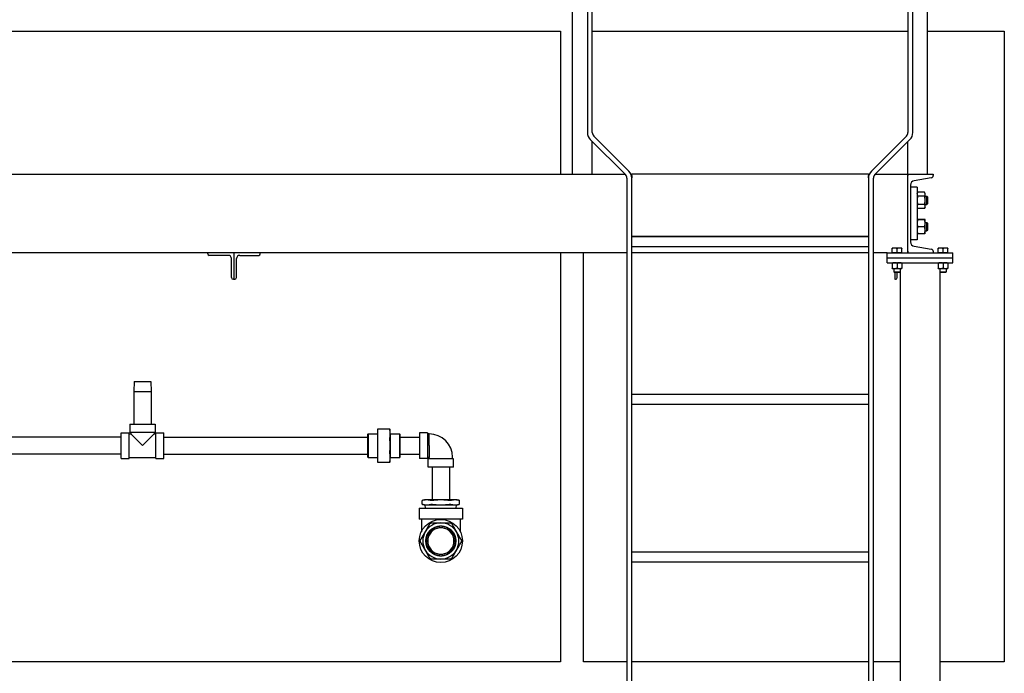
# Model space of a CAD drawing. Header units: inches. Extents: x 18 to 846, y -44 to 561.
# Tile 518 of 637: x 712 to 787, y 154 to 204. Entities that reach past the tile are written whole.
import ezdxf

# ---------------------------------------------------------------- set-up
doc = ezdxf.new("R2010")
doc.units = ezdxf.units.IN
doc.header["$LTSCALE"] = 24
doc.header["$MEASUREMENT"] = 0
doc.layers.add('Visible (ANSI)', color=7, linetype='Continuous', lineweight=30)

msp = doc.modelspace()

# ---------------------------------------------------------------- linework, layer by layer
at = {"layer": 'Visible (ANSI)'}
for p, q in [((755.15618, 229.7065), (755.15618, 195.61183)), ((755.53118, 195.61183), (755.53118, 229.7065)), ((779.53118, 229.7065), (779.53118, 195.61183)), ((779.90618, 195.61183), (779.90618, 229.7065)), ((754.03118, 192.4565), (754.03118, 207.50369)), ((781.03118, 192.4565), (781.03118, 207.50369)), ((711.23618, 203.3315), (753.11118, 203.3315)), ((753.11118, 203.3315), (753.11118, 192.4565)), ((755.53118, 203.3315), (779.53118, 203.3315)), ((781.03118, 203.3315), (786.86118, 203.3315)), ((786.86118, 203.3315), (786.86118, 155.3315)), ((755.37585, 195.0815), (758.04635, 192.41101)), ((755.53118, 192.4565), (755.53118, 194.92617)), ((758.31152, 192.67617), (755.64102, 195.34667)), ((779.42135, 195.34667), (776.75085, 192.67617)), ((777.01602, 192.41101), (779.68652, 195.0815)), ((779.53118, 192.4565), (779.53118, 194.92617)), ((677.03118, 192.4565), (758.00085, 192.4565)), ((758.46382, 192.4565), (758.53118, 192.4565)), ((758.53118, 192.33549), (758.53118, 192.4565)), ((776.53118, 192.4565), (758.53118, 192.4565)), ((776.53118, 192.4565), (776.53118, 192.33549)), ((776.53118, 192.4565), (776.59855, 192.4565)), ((777.06152, 192.4565), (779.53118, 192.4565)), ((779.53118, 186.4565), (779.53118, 192.4565)), ((779.53118, 192.4565), (781.45118, 192.4565)), ((779.53118, 192.4565), (779.53118, 192.33549)), ((781.45118, 192.4565), (781.45118, 192.33549)), ((758.15618, 192.14584), (758.15618, 95.7065)), ((758.53118, 192.33549), (758.53118, 192.16634)), ((758.53118, 192.14584), (758.53118, 192.16634)), ((758.53118, 95.7065), (758.53118, 192.14584)), ((776.53118, 192.16634), (776.53118, 192.33549)), ((776.53118, 192.16634), (776.53118, 192.14584)), ((776.53118, 192.14584), (776.53118, 95.7065)), ((776.90618, 95.7065), (776.90618, 192.14584)), ((781.30799, 192.16634), (780.01757, 191.9504)), ((779.73118, 191.6121), (779.73118, 187.3009)), ((780.23118, 191.4565), (779.73118, 191.4565)), ((780.23118, 191.4565), (780.23118, 187.4565)), ((780.23118, 190.9875), (780.26949, 191.06965)), ((780.80188, 191.06965), (780.26949, 191.06965)), ((780.84018, 190.9875), (780.80188, 191.06965)), ((780.84018, 190.91636), (780.84018, 190.9875)), ((780.80188, 190.76308), (780.26949, 190.76308)), ((780.84018, 190.4565), (780.84018, 190.91636)), ((780.84018, 190.769), (780.97711, 190.769)), ((780.84018, 189.99664), (780.84018, 190.4565)), ((780.97711, 190.144), (780.97711, 190.769)), ((781.03119, 190.71323), (780.97711, 190.769)), ((781.03119, 190.19977), (780.97711, 190.144)), ((781.03119, 190.71323), (781.03119, 190.19977)), ((780.23118, 189.9255), (780.26949, 189.84336)), ((780.80188, 190.14993), (780.26949, 190.14993)), ((780.80188, 189.84336), (780.26949, 189.84336)), ((780.84018, 189.9255), (780.80188, 189.84336)), ((780.84018, 190.144), (780.97711, 190.144)), ((780.84018, 189.9255), (780.84018, 189.99664)), ((780.23118, 188.9875), (780.23128, 188.98771)), ((780.80188, 188.99582), (780.26949, 188.99582)), ((780.80188, 188.97878), (780.26949, 188.97878)), ((780.84018, 188.9875), (780.84009, 188.98771)), ((780.84018, 188.9873), (780.84018, 188.9875)), ((780.84018, 188.70912), (780.84018, 188.9873)), ((780.84018, 188.769), (780.97711, 188.769)), ((780.84018, 188.17833), (780.84018, 188.70912)), ((780.97711, 188.144), (780.97711, 188.769)), ((781.03119, 188.71323), (780.97711, 188.769)), ((781.03119, 188.71323), (781.03119, 188.19977)), ((780.80188, 188.43947), (780.26949, 188.43947)), ((780.84018, 187.9255), (780.84018, 188.17833)), ((780.84018, 188.144), (780.97711, 188.144)), ((781.03119, 188.19977), (780.97711, 188.144)), ((776.53118, 187.7065), (758.53118, 187.7065)), ((758.53118, 187.6915), (776.53118, 187.6915)), ((780.23118, 187.4565), (779.73118, 187.4565)), ((780.23118, 187.9255), (780.23128, 187.9253)), ((780.80188, 187.91719), (780.26949, 187.91719)), ((780.84018, 187.9255), (780.84009, 187.9253)), ((758.15618, 186.4565), (678.61118, 186.4565)), ((726.28118, 186.3885), (726.28118, 186.4565)), ((728.28118, 186.4565), (728.28118, 184.4565)), ((728.28118, 186.4565), (728.28118, 184.4565)), ((730.28118, 186.3885), (730.28118, 186.4565)), ((753.11118, 186.4565), (753.11118, 155.3315)), ((754.86118, 155.3315), (754.86118, 186.4565)), ((758.53118, 186.9415), (776.53118, 186.9415)), ((776.53118, 186.4565), (758.53118, 186.4565)), ((777.95118, 186.4565), (776.90618, 186.4565)), ((777.95118, 186.4565), (782.95118, 186.4565)), ((777.95118, 186.0815), (777.95118, 186.4565)), ((778.51368, 186.82051), (778.32618, 186.82051)), ((778.32618, 186.45651), (778.32618, 186.78701)), ((778.51368, 186.45651), (778.32618, 186.45651)), ((778.32618, 186.45651), (778.32618, 186.4565)), ((778.88868, 186.82051), (778.51368, 186.82051)), ((778.70118, 186.45651), (778.51368, 186.45651)), ((778.70118, 186.45651), (778.70118, 186.78701)), ((778.88868, 186.45651), (778.70118, 186.45651)), ((779.07618, 186.82051), (778.88868, 186.82051)), ((779.07618, 186.45651), (778.88868, 186.45651)), ((779.07618, 186.45651), (779.07618, 186.78701)), ((779.07618, 186.45651), (779.07618, 186.4565)), ((779.53118, 186.57752), (779.53118, 186.4565)), ((780.01757, 186.96261), (781.30799, 186.74666)), ((781.45118, 186.57752), (781.45118, 186.4565)), ((782.01368, 186.82051), (781.82618, 186.82051)), ((781.82618, 186.45651), (781.82618, 186.78701)), ((782.01368, 186.45651), (781.82618, 186.45651)), ((781.82618, 186.45651), (781.82618, 186.4565)), ((782.38868, 186.82051), (782.01368, 186.82051)), ((782.20118, 186.45651), (782.01368, 186.45651)), ((782.20118, 186.45651), (782.20118, 186.78701)), ((782.38868, 186.45651), (782.20118, 186.45651)), ((782.57618, 186.82051), (782.38868, 186.82051)), ((782.57618, 186.45651), (782.38868, 186.45651)), ((782.57618, 186.45651), (782.57618, 186.78701)), ((782.57618, 186.45651), (782.57618, 186.4565)), ((782.95118, 186.0815), (782.95118, 186.4565)), ((727.84318, 186.2685), (726.40118, 186.2685)), ((728.09318, 184.5765), (728.09318, 186.0185)), ((728.46918, 184.5765), (728.46918, 186.0185)), ((728.71918, 186.2685), (730.16118, 186.2685)), ((777.95118, 186.0815), (782.95118, 186.0815)), ((777.95118, 186.0815), (782.95118, 186.0815)), ((777.95118, 185.7065), (777.95118, 186.0815)), ((777.95118, 185.7065), (782.95118, 185.7065)), ((782.95118, 185.7065), (782.95118, 186.0815)), ((778.32618, 185.67301), (778.32618, 185.302)), ((778.32618, 185.2685), (778.51368, 185.2685)), ((778.45118, 185.2685), (778.45118, 185.00227)), ((778.45118, 185.00227), (778.95118, 185.00227)), ((778.49837, 184.9565), (778.45118, 185.00227)), ((778.904, 184.9565), (778.49837, 184.9565)), ((778.51368, 185.2685), (778.88868, 185.2685)), ((778.53118, 184.9565), (778.53118, 184.4565)), ((778.70118, 185.67301), (778.70118, 185.302)), ((778.71918, 184.5765), (778.71918, 184.9565)), ((778.88868, 185.2685), (779.07618, 185.2685)), ((778.904, 184.9565), (778.95118, 185.00227)), ((778.95118, 185.2685), (778.95118, 185.00227)), ((778.95118, 185.00227), (778.95118, 96.7065)), ((779.07618, 185.67301), (779.07618, 185.302)), ((781.82618, 185.67301), (781.82618, 185.302)), ((781.82618, 185.2685), (782.01368, 185.2685)), ((781.95118, 185.2685), (781.95118, 185.00227)), ((781.95118, 185.00227), (781.95118, 96.7065)), ((781.95118, 185.00227), (782.45118, 185.00227)), ((781.99837, 184.9565), (781.95118, 185.00227)), ((782.404, 184.9565), (781.99837, 184.9565)), ((782.01368, 185.2685), (782.38868, 185.2685)), ((782.20118, 185.67301), (782.20118, 185.302)), ((782.38868, 185.2685), (782.57618, 185.2685)), ((782.404, 184.9565), (782.45118, 185.00227)), ((782.45118, 185.2685), (782.45118, 185.00227)), ((782.57618, 185.67301), (782.57618, 185.302)), ((728.28118, 184.4565), (728.21318, 184.4565)), ((728.28118, 184.4565), (728.34918, 184.4565)), ((778.53118, 184.4565), (778.59918, 184.4565)), ((720.6871, 176.66416), (720.66746, 175.91416)), ((720.6871, 176.66416), (721.96283, 176.66416)), ((721.96283, 176.66416), (721.98246, 175.91416)), ((720.66746, 175.91416), (721.98246, 175.91416)), ((720.66746, 175.91416), (720.66746, 173.41416)), ((721.98246, 175.91416), (721.98246, 173.41416)), ((758.53118, 175.6915), (776.53118, 175.6915)), ((758.53118, 174.9415), (776.53118, 174.9415)), ((720.34996, 173.41416), (722.29996, 173.41416)), ((720.34996, 173.41416), (720.34996, 172.79416)), ((722.29996, 173.41416), (722.29996, 172.79416)), ((739.18308, 173.03416), (739.18308, 172.66804)), ((740.13945, 173.03416), (739.20171, 173.03416)), ((740.15808, 172.66804), (740.15808, 173.03416)), ((719.69496, 172.44166), (704.19035, 172.44166)), ((719.69496, 170.80916), (719.69496, 172.75916)), ((719.69496, 172.75916), (720.31496, 172.75916)), ((720.31496, 170.80916), (720.31496, 172.75916)), ((720.31496, 172.67416), (720.43496, 172.67416)), ((722.29996, 172.79416), (720.34996, 172.79416)), ((720.43496, 172.79416), (720.43496, 172.67416)), ((720.43496, 172.67416), (721.32496, 171.78416)), ((721.32496, 171.78416), (722.21496, 172.67416)), ((722.21496, 172.79416), (722.21496, 172.67416)), ((722.21496, 172.67416), (722.33496, 172.67416)), ((722.33496, 170.80916), (722.33496, 172.75916)), ((722.33496, 172.75916), (722.95496, 172.75916)), ((722.95496, 170.80916), (722.95496, 172.75916)), ((722.95496, 172.44166), (738.45958, 172.44166)), ((738.45958, 172.66853), (738.47521, 172.68416)), ((738.45958, 170.89978), (738.45958, 172.66853)), ((738.47521, 172.68416), (738.47521, 170.88416)), ((738.47521, 172.68416), (739.18308, 172.68416)), ((739.18308, 172.66804), (739.18308, 171.78416)), ((740.17308, 172.68416), (740.15808, 172.69916)), ((740.15808, 171.78416), (740.15808, 172.66804)), ((740.17308, 170.88416), (740.17308, 172.68416)), ((740.17308, 172.68416), (740.88246, 172.68416)), ((740.88246, 170.88416), (740.88246, 172.68416)), ((740.89808, 172.66853), (740.88246, 172.68416)), ((740.89808, 172.66853), (740.89808, 170.89978)), ((740.89808, 172.44166), (742.38246, 172.44166)), ((742.38246, 172.75916), (742.38246, 170.80916)), ((743.00246, 172.75916), (742.38246, 172.75916)), ((743.00246, 172.75916), (743.00246, 170.80916)), ((743.12901, 172.67416), (743.00246, 172.67416)), ((743.12823, 171.78665), (743.12901, 172.67915)), ((739.18308, 171.78416), (739.18308, 170.90027)), ((740.15808, 170.90027), (740.15808, 171.78416)), ((743.13246, 171.78665), (743.13246, 170.90416)), ((719.69496, 171.12666), (704.19035, 171.12666)), ((719.69496, 170.80916), (720.31496, 170.80916)), ((720.31496, 170.89416), (722.33496, 170.89416)), ((722.33496, 170.80916), (722.95496, 170.80916)), ((722.95496, 171.12666), (738.45958, 171.12666)), ((738.45958, 170.89978), (738.47521, 170.88416)), ((738.47521, 170.88416), (739.18308, 170.88416)), ((739.18308, 170.90027), (739.18308, 170.53416)), ((740.15808, 170.53416), (740.15808, 170.90027)), ((740.17308, 170.88416), (740.15808, 170.86916)), ((740.17308, 170.88416), (740.88246, 170.88416)), ((740.89808, 170.89978), (740.88246, 170.88416)), ((740.89808, 171.12666), (742.38246, 171.12666)), ((743.00246, 170.80916), (742.38246, 170.80916)), ((743.12246, 170.89416), (743.00246, 170.89416)), ((744.98746, 170.77416), (743.03746, 170.77416)), ((743.03746, 170.15416), (743.03746, 170.77416)), ((743.13246, 170.90416), (743.12246, 170.89416)), ((743.12246, 170.77416), (743.12246, 170.89416)), ((744.90246, 170.77416), (744.90246, 170.90416)), ((744.98746, 170.15416), (744.98746, 170.77416)), ((739.20171, 170.53416), (740.13945, 170.53416)), ((744.98746, 170.15416), (743.03746, 170.15416)), ((743.35496, 170.15416), (743.35496, 167.65416)), ((744.66996, 170.15416), (744.66996, 167.65416)), ((742.37246, 167.02916), (745.65246, 167.02916)), ((742.37246, 167.02916), (742.37246, 166.18916)), ((742.76246, 167.65416), (742.5981, 167.61011)), ((742.5981, 167.3232), (742.5981, 167.61011)), ((742.76246, 167.27916), (742.5981, 167.3232)), ((742.92993, 167.65416), (742.76246, 167.65416)), ((742.76246, 167.27916), (742.92993, 167.27916)), ((742.83588, 167.02916), (742.82496, 167.27916)), ((744.01246, 167.65416), (742.92993, 167.65416)), ((742.92993, 167.27916), (744.01246, 167.27916)), ((745.095, 167.65416), (744.01246, 167.65416)), ((744.01246, 167.27916), (745.095, 167.27916)), ((745.26246, 167.65416), (745.095, 167.65416)), ((745.095, 167.27916), (745.26246, 167.27916)), ((745.18905, 167.02916), (745.19996, 167.27916)), ((745.26246, 167.65416), (745.42683, 167.61011)), ((745.26246, 167.27916), (745.42683, 167.3232)), ((745.42683, 167.3232), (745.42683, 167.61011)), ((745.65246, 167.02916), (745.65246, 166.18916)), ((745.65246, 166.18916), (742.37246, 166.18916)), ((742.53246, 166.18916), (742.53246, 165.2357)), ((743.91871, 165.54044), (743.91871, 165.63456)), ((744.10621, 165.63456), (744.10621, 165.54044)), ((745.49246, 166.18916), (745.49246, 165.2357)), ((743.91871, 163.42375), (743.91871, 163.51787)), ((744.10621, 163.51787), (744.10621, 163.42375)), ((758.53118, 163.6915), (776.53118, 163.6915)), ((758.53118, 162.9415), (776.53118, 162.9415)), ((753.11118, 155.3315), (710.11118, 155.3315)), ((758.15618, 155.3315), (754.86118, 155.3315)), ((776.53118, 155.3315), (758.53118, 155.3315)), ((778.95118, 155.3315), (776.90618, 155.3315)), ((786.86118, 155.3315), (781.95118, 155.3315))]:
    msp.add_line(p, q, dxfattribs=at)
for radius in [1.64, 1.14583]:
    msp.add_circle((744.01246, 164.52916), radius, dxfattribs=at)
for centre, radius, start, end in [((755.90618, 195.61183), 0.75, 180, 225), ((755.90618, 195.61183), 0.375, 180, 225), ((779.15618, 195.61183), 0.375, 315, 0), ((779.15618, 195.61183), 0.75, 315, 0), ((757.78118, 192.14584), 0.75, 0, 45), ((777.28118, 192.14584), 0.75, 135, 180), ((757.78118, 192.14584), 0.375, 0, 45), ((777.28118, 192.14584), 0.375, 135, 180), ((780.07418, 191.6121), 0.343, 99.5, 180), ((781.27968, 192.33549), 0.1715, 279.5, 0), ((780.07418, 187.3009), 0.343, 180, 260.5), ((781.27968, 186.57752), 0.1715, 0, 80.5), ((726.40118, 186.3885), 0.12, 180, 270), ((727.84318, 186.0185), 0.25, 0, 90), ((728.71918, 186.0185), 0.25, 90, 180), ((730.16118, 186.3885), 0.12, 270, 0), ((728.21318, 184.5765), 0.12, 180, 270), ((728.34918, 184.5765), 0.12, 270, 0), ((778.59918, 184.5765), 0.12, 270, 0), ((743.12746, 170.90416), 1.775, 0, 89.95), ((744.01246, 164.52916), 1.375, 90, 150), ((744.01246, 164.52916), 1.125, 94.7801918, 265.2198082), ((744.01246, 164.52916), 1.10937, 94.8476785, 265.1523215), ((744.01246, 164.52916), 1.01562, 95.2963809, 264.7036191), ((744.01246, 164.52916), 1, 95.379379, 264.620621), ((744.01246, 164.52916), 1.125, 85.2198082, 94.7801918), ((744.01246, 164.52916), 1, 84.620621, 95.379379), ((744.01246, 164.52916), 1.375, 30, 90), ((744.01246, 164.52916), 1.125, 274.7801918, 85.2198082), ((744.01246, 164.52916), 1.10937, 274.8476785, 85.1523215), ((744.01246, 164.52916), 1.01562, 275.2963809, 84.7036191), ((744.01246, 164.52916), 1, 275.379379, 84.620621), ((744.01246, 164.52916), 1.375, 150, 210), ((744.01246, 164.52916), 1.375, 330, 30), ((744.01246, 164.52916), 1.375, 210, 270), ((744.01246, 164.52916), 1, 264.620621, 275.379379), ((744.01246, 164.52916), 1.125, 265.2198082, 274.7801918), ((744.01246, 164.52916), 1.375, 270, 330)]:
    msp.add_arc(centre, radius, start, end, dxfattribs=at)
for points, weights in [([(780.26949, 191.06965), (780.23118, 190.9875), (780.23118, 190.91636)], [1, 1.0379548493, 1]), ([(780.84018, 190.91636), (780.84018, 190.9875), (780.80188, 191.06965)], [1, 1.0379548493, 1]), ([(780.23118, 190.91636), (780.23118, 190.84522), (780.26949, 190.76308)], [1, 1.0379548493, 1]), ([(780.26949, 190.76308), (780.23118, 190.59878), (780.23118, 190.4565)], [1, 1.0379548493, 1]), ([(780.23118, 190.4565), (780.23118, 190.31422), (780.26949, 190.14993)], [1, 1.0379548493, 1]), ([(780.80188, 190.76308), (780.84018, 190.84522), (780.84018, 190.91636)], [1, 1.0379548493, 1]), ([(780.84018, 190.4565), (780.84018, 190.59878), (780.80188, 190.76308)], [1, 1.0379548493, 1]), ([(780.80188, 190.14993), (780.84018, 190.31422), (780.84018, 190.4565)], [1, 1.0379548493, 1]), ([(780.26949, 190.14993), (780.23118, 190.06778), (780.23118, 189.99664)], [1, 1.0379548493, 1]), ([(780.23118, 189.99664), (780.23118, 189.9255), (780.26949, 189.84336)], [1, 1.0379548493, 1]), ([(780.84018, 189.99664), (780.84018, 190.06778), (780.80188, 190.14993)], [1, 1.0379548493, 1]), ([(780.80188, 189.84336), (780.84018, 189.9255), (780.84018, 189.99664)], [1, 1.0379548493, 1]), ([(780.26949, 188.99582), (780.23118, 188.99125), (780.23118, 188.9873)], [1, 1.0379548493, 1]), ([(780.23118, 188.9873), (780.23118, 188.98334), (780.26949, 188.97878)], [1, 1.0379548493, 1]), ([(780.26949, 188.97878), (780.23118, 188.83427), (780.23118, 188.70912)], [1, 1.0379548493, 1]), ([(780.23118, 188.70912), (780.23118, 188.58397), (780.26949, 188.43947)], [1, 1.0379548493, 1]), ([(780.84018, 188.9873), (780.84018, 188.99125), (780.80188, 188.99582)], [1, 1.0379548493, 1]), ([(780.80188, 188.97878), (780.84018, 188.98334), (780.84018, 188.9873)], [1, 1.0379548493, 1]), ([(780.84018, 188.70912), (780.84018, 188.83427), (780.80188, 188.97878)], [1, 1.0379548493, 1]), ([(780.80188, 188.43947), (780.84018, 188.58397), (780.84018, 188.70912)], [1, 1.0379548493, 1]), ([(780.26949, 188.43947), (780.23118, 188.29952), (780.23118, 188.17833)], [1, 1.0379548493, 1]), ([(780.23118, 188.17833), (780.23118, 188.05713), (780.26949, 187.91719)], [1, 1.0379548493, 1]), ([(780.84018, 188.17833), (780.84018, 188.29952), (780.80188, 188.43947)], [1, 1.0379548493, 1]), ([(780.80188, 187.91719), (780.84018, 188.05713), (780.84018, 188.17833)], [1, 1.0379548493, 1]), ([(780.26949, 187.91719), (780.23304, 187.92153), (780.23128, 187.9253)], [1, 1.03605488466, 1.00360971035]), ([(780.84009, 187.9253), (780.83833, 187.92153), (780.80188, 187.91719)], [1.00360971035, 1.03605488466, 1]), ([(778.32618, 186.78701), (778.32618, 186.82051), (778.32618, 186.82051)], [1, 1.0379548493, 1]), ([(778.51368, 186.82051), (778.42667, 186.82051), (778.32618, 186.78701)], [1, 1.0379548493, 1]), ([(778.70118, 186.78701), (778.6007, 186.82051), (778.51368, 186.82051)], [1, 1.0379548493, 1]), ([(778.88868, 186.82051), (778.80167, 186.82051), (778.70118, 186.78701)], [1, 1.0379548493, 1]), ([(779.07618, 186.78701), (778.9757, 186.82051), (778.88868, 186.82051)], [1, 1.0379548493, 1]), ([(779.07618, 186.82051), (779.07618, 186.82051), (779.07618, 186.78701)], [1, 1.0379548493, 1]), ([(781.82618, 186.78701), (781.82618, 186.82051), (781.82618, 186.82051)], [1, 1.0379548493, 1]), ([(782.01368, 186.82051), (781.92667, 186.82051), (781.82618, 186.78701)], [1, 1.0379548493, 1]), ([(782.20118, 186.78701), (782.1007, 186.82051), (782.01368, 186.82051)], [1, 1.0379548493, 1]), ([(782.38868, 186.82051), (782.30167, 186.82051), (782.20118, 186.78701)], [1, 1.0379548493, 1]), ([(782.57618, 186.78701), (782.4757, 186.82051), (782.38868, 186.82051)], [1, 1.0379548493, 1]), ([(782.57618, 186.82051), (782.57618, 186.82051), (782.57618, 186.78701)], [1, 1.0379548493, 1]), ([(778.32618, 185.67301), (778.32618, 185.7065), (778.32618, 185.7065)], [1, 1.0379548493, 1]), ([(778.51368, 185.7065), (778.42667, 185.7065), (778.32618, 185.67301)], [1, 1.0379548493, 1]), ([(778.70118, 185.67301), (778.6007, 185.7065), (778.51368, 185.7065)], [1, 1.0379548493, 1]), ([(778.88868, 185.7065), (778.80167, 185.7065), (778.70118, 185.67301)], [1, 1.0379548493, 1]), ([(779.07618, 185.67301), (778.9757, 185.7065), (778.88868, 185.7065)], [1, 1.0379548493, 1]), ([(779.07618, 185.7065), (779.07618, 185.7065), (779.07618, 185.67301)], [1, 1.0379548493, 1]), ([(781.82618, 185.67301), (781.82618, 185.7065), (781.82618, 185.7065)], [1, 1.0379548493, 1]), ([(782.01368, 185.7065), (781.92667, 185.7065), (781.82618, 185.67301)], [1, 1.0379548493, 1]), ([(782.20118, 185.67301), (782.1007, 185.7065), (782.01368, 185.7065)], [1, 1.0379548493, 1]), ([(782.38868, 185.7065), (782.30167, 185.7065), (782.20118, 185.67301)], [1, 1.0379548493, 1]), ([(782.57618, 185.67301), (782.4757, 185.7065), (782.38868, 185.7065)], [1, 1.0379548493, 1]), ([(782.57618, 185.7065), (782.57618, 185.7065), (782.57618, 185.67301)], [1, 1.0379548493, 1]), ([(778.32618, 185.302), (778.42667, 185.2685), (778.51368, 185.2685)], [1, 1.0379548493, 1]), ([(778.32618, 185.2685), (778.32618, 185.2685), (778.32618, 185.302)], [1, 1.0379548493, 1]), ([(778.51368, 185.2685), (778.6007, 185.2685), (778.70118, 185.302)], [1, 1.0379548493, 1]), ([(778.70118, 185.302), (778.80167, 185.2685), (778.88868, 185.2685)], [1, 1.0379548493, 1]), ([(778.88868, 185.2685), (778.9757, 185.2685), (779.07618, 185.302)], [1, 1.0379548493, 1]), ([(779.07618, 185.302), (779.07618, 185.2685), (779.07618, 185.2685)], [1, 1.0379548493, 1]), ([(781.82618, 185.302), (781.92667, 185.2685), (782.01368, 185.2685)], [1, 1.0379548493, 1]), ([(781.82618, 185.2685), (781.82618, 185.2685), (781.82618, 185.302)], [1, 1.0379548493, 1]), ([(782.01368, 185.2685), (782.1007, 185.2685), (782.20118, 185.302)], [1, 1.0379548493, 1]), ([(782.20118, 185.302), (782.30167, 185.2685), (782.38868, 185.2685)], [1, 1.0379548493, 1]), ([(782.38868, 185.2685), (782.4757, 185.2685), (782.57618, 185.302)], [1, 1.0379548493, 1]), ([(782.57618, 185.302), (782.57618, 185.2685), (782.57618, 185.2685)], [1, 1.0379548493, 1]), ([(739.18308, 173.03416), (739.18308, 173.03416), (739.20171, 173.03416)], [1, 1.05512060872, 1.07707509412]), ([(739.20171, 172.99754), (739.18308, 172.82743), (739.18308, 172.66804)], [1.07707509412, 1.05512060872, 1]), ([(740.13945, 173.03416), (740.15808, 173.03416), (740.15808, 173.03416)], [1.07707509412, 1.05512060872, 1]), ([(740.15808, 172.66804), (740.15808, 172.82743), (740.13945, 172.99754)], [1, 1.05512060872, 1.07707509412]), ([(739.18308, 172.66804), (739.18308, 172.50864), (739.20171, 172.33853)], [1, 1.05512060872, 1.07707509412]), ([(739.20171, 172.25015), (739.18308, 172.00957), (739.18308, 171.78416)], [1.07707509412, 1.05512060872, 1]), ([(740.13945, 172.33853), (740.15808, 172.50864), (740.15808, 172.66804)], [1.07707509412, 1.05512060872, 1]), ([(740.15808, 171.78416), (740.15808, 172.00957), (740.13945, 172.25015)], [1, 1.05512060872, 1.07707509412]), ([(739.18308, 171.78416), (739.18308, 171.55874), (739.20171, 171.31816)], [1, 1.05512060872, 1.07707509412]), ([(740.13945, 171.31816), (740.15808, 171.55874), (740.15808, 171.78416)], [1.07707509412, 1.05512060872, 1]), ([(739.20171, 171.22978), (739.18308, 171.05967), (739.18308, 170.90027)], [1.07707509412, 1.05512060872, 1]), ([(739.18308, 170.90027), (739.18308, 170.74088), (739.20171, 170.57077)], [1, 1.05512060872, 1.07707509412]), ([(740.15808, 170.90027), (740.15808, 171.05967), (740.13945, 171.22978)], [1, 1.05512060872, 1.07707509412]), ([(740.13945, 170.57077), (740.15808, 170.74088), (740.15808, 170.90027)], [1.07707509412, 1.05512060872, 1]), ([(739.20171, 170.53416), (739.18308, 170.53416), (739.18308, 170.53416)], [1.07707509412, 1.05512060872, 1]), ([(740.15808, 170.53416), (740.15808, 170.53416), (740.13945, 170.53416)], [1, 1.05512060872, 1.07707509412]), ([(742.92993, 167.65416), (742.78484, 167.65416), (742.62322, 167.616)], [1, 1.0796639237, 1.10285189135]), ([(742.62322, 167.31731), (742.78484, 167.27916), (742.92993, 167.27916)], [1.10285189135, 1.0796639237, 1]), ([(743.23665, 167.616), (743.07503, 167.65416), (742.92993, 167.65416)], [1.10285189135, 1.0796639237, 1]), ([(742.92993, 167.27916), (743.07503, 167.27916), (743.23665, 167.31731)], [1, 1.0796639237, 1.10285189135]), ([(744.01246, 167.65416), (743.72228, 167.65416), (743.39903, 167.616)], [1, 1.0796639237, 1.10285189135]), ([(743.39903, 167.31731), (743.72228, 167.27916), (744.01246, 167.27916)], [1.10285189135, 1.0796639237, 1]), ([(744.6259, 167.616), (744.30265, 167.65416), (744.01246, 167.65416)], [1.10285189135, 1.0796639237, 1]), ([(744.01246, 167.27916), (744.30265, 167.27916), (744.6259, 167.31731)], [1, 1.0796639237, 1.10285189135]), ([(745.095, 167.65416), (744.9499, 167.65416), (744.78828, 167.616)], [1, 1.0796639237, 1.10285189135]), ([(744.78828, 167.31731), (744.9499, 167.27916), (745.095, 167.27916)], [1.10285189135, 1.0796639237, 1]), ([(745.40171, 167.616), (745.24009, 167.65416), (745.095, 167.65416)], [1.10285189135, 1.0796639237, 1]), ([(745.095, 167.27916), (745.24009, 167.27916), (745.40171, 167.31731)], [1, 1.0796639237, 1.10285189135]), ([(742.82168, 165.21666), (742.99114, 165.51017), (743.18252, 165.84166)], [1, 1.05302826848, 1.0414979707]), ([(743.29078, 165.90416), (743.67354, 165.90416), (744.01246, 165.90416)], [1.0414979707, 1.05302826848, 1]), ([(743.91871, 165.63456), (743.91871, 165.64235), (743.91871, 165.65024)], [1, 1.00004890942, 1.00004856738]), ([(743.91871, 165.52475), (743.91871, 165.53254), (743.91871, 165.54044)], [1.00006158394, 1.00006110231, 1]), ([(744.01246, 165.90416), (744.35139, 165.90416), (744.73415, 165.90416)], [1, 1.05302826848, 1.0414979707]), ([(744.10621, 165.65024), (744.10621, 165.64235), (744.10621, 165.63456)], [1.00004856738, 1.00004890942, 1]), ([(744.10621, 165.54044), (744.10621, 165.53254), (744.10621, 165.52475)], [1, 1.00006110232, 1.00006158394]), ([(744.84241, 165.84166), (745.03379, 165.51017), (745.20325, 165.21666)], [1.0414979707, 1.05302826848, 1]), ([(742.46084, 164.59166), (742.65222, 164.92314), (742.82168, 165.21666)], [1.0414979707, 1.05302826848, 1]), ([(745.20325, 165.21666), (745.37271, 164.92314), (745.56409, 164.59166)], [1, 1.05302826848, 1.0414979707]), ([(742.82168, 163.84166), (742.65222, 164.13517), (742.46084, 164.46666)], [1, 1.05302826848, 1.0414979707]), ([(745.56409, 164.46666), (745.37271, 164.13517), (745.20325, 163.84166)], [1.0414979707, 1.05302826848, 1]), ([(743.18252, 163.21666), (742.99114, 163.54814), (742.82168, 163.84166)], [1.0414979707, 1.05302826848, 1]), ([(743.91871, 163.51787), (743.91871, 163.52577), (743.91871, 163.53356)], [1, 1.00006110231, 1.00006158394]), ([(743.91871, 163.40807), (743.91871, 163.41596), (743.91871, 163.42375)], [1.00004856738, 1.00004890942, 1]), ([(744.10621, 163.53356), (744.10621, 163.52577), (744.10621, 163.51787)], [1.00006158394, 1.00006110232, 1]), ([(744.10621, 163.42375), (744.10621, 163.41596), (744.10621, 163.40807)], [1, 1.00004890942, 1.00004856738]), ([(745.20325, 163.84166), (745.03379, 163.54814), (744.84241, 163.21666)], [1, 1.05302826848, 1.0414979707]), ([(744.01246, 163.15416), (743.67354, 163.15416), (743.29078, 163.15416)], [1, 1.05302826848, 1.0414979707]), ([(744.73415, 163.15416), (744.35139, 163.15416), (744.01246, 163.15416)], [1.0414979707, 1.05302826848, 1])]:
    msp.add_rational_spline(points, weights, degree=2, dxfattribs=at)
for points, knots in [([(739.20171, 173.03416), (739.203, 173.03416), (739.20363, 173.03068), (739.20363, 173.0186), (739.203, 173.0093), (739.20171, 172.99754)], [0.397039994, 0.397039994, 0.397039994, 0.397039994, 0.517389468, 0.517389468, 0.637738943, 0.637738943, 0.637738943, 0.637738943]), ([(740.13945, 172.99754), (740.13817, 173.0093), (740.13754, 173.0186), (740.13754, 173.03068), (740.13817, 173.03416), (740.13945, 173.03416)], [1.299728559, 1.299728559, 1.299728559, 1.299728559, 1.420078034, 1.420078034, 1.540427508, 1.540427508, 1.540427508, 1.540427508]), ([(739.20171, 172.33853), (739.203, 172.32678), (739.20363, 172.31257), (739.20363, 172.28339), (739.203, 172.26677), (739.20171, 172.25015)], [0.397039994, 0.397039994, 0.397039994, 0.397039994, 0.517389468, 0.517389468, 0.637738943, 0.637738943, 0.637738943, 0.637738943]), ([(740.13945, 172.25015), (740.13817, 172.26677), (740.13754, 172.28339), (740.13754, 172.31257), (740.13817, 172.32678), (740.13945, 172.33853)], [1.299728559, 1.299728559, 1.299728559, 1.299728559, 1.420078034, 1.420078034, 1.540427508, 1.540427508, 1.540427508, 1.540427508]), ([(739.20171, 171.31816), (739.203, 171.30154), (739.20363, 171.28492), (739.20363, 171.25574), (739.203, 171.24153), (739.20171, 171.22978)], [0.397039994, 0.397039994, 0.397039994, 0.397039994, 0.517389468, 0.517389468, 0.637738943, 0.637738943, 0.637738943, 0.637738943]), ([(740.13945, 171.22978), (740.13817, 171.24153), (740.13754, 171.25574), (740.13754, 171.28492), (740.13817, 171.30154), (740.13945, 171.31816)], [1.299728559, 1.299728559, 1.299728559, 1.299728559, 1.420078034, 1.420078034, 1.540427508, 1.540427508, 1.540427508, 1.540427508]), ([(739.20171, 170.57077), (739.203, 170.55901), (739.20363, 170.54971), (739.20363, 170.53763), (739.203, 170.53416), (739.20171, 170.53416)], [0.397039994, 0.397039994, 0.397039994, 0.397039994, 0.517389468, 0.517389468, 0.637738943, 0.637738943, 0.637738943, 0.637738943]), ([(740.13945, 170.53416), (740.13817, 170.53416), (740.13754, 170.53763), (740.13754, 170.54971), (740.13817, 170.55901), (740.13945, 170.57077)], [1.299728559, 1.299728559, 1.299728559, 1.299728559, 1.420078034, 1.420078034, 1.540427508, 1.540427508, 1.540427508, 1.540427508]), ([(742.62322, 167.616), (742.62038, 167.61533), (742.61776, 167.61471), (742.60389, 167.61145), (742.5981, 167.61011), (742.5981, 167.61011)], [1.877642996, 1.877642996, 1.877642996, 1.877642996, 1.919001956, 1.919001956, 2.118233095, 2.118233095, 2.118233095, 2.118233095]), ([(742.5981, 167.3232), (742.5981, 167.3232), (742.60389, 167.32186), (742.61776, 167.3186), (742.62038, 167.31798), (742.62322, 167.31731)], [0.804958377, 0.804958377, 0.804958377, 0.804958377, 1.004189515, 1.004189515, 1.045548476, 1.045548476, 1.045548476, 1.045548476]), ([(743.39903, 167.616), (743.39336, 167.61533), (743.38768, 167.61471), (743.35474, 167.61145), (743.32792, 167.61011), (743.28264, 167.61011), (743.26162, 167.61145), (743.24255, 167.61471), (743.23948, 167.61533), (743.23665, 167.616)], [1.877642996, 1.877642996, 1.877642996, 1.877642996, 1.919001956, 1.919001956, 2.118233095, 2.118233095, 2.317464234, 2.317464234, 2.358823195, 2.358823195, 2.358823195, 2.358823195]), ([(743.23665, 167.31731), (743.23948, 167.31798), (743.24255, 167.3186), (743.26162, 167.32186), (743.28264, 167.3232), (743.32792, 167.3232), (743.35474, 167.32186), (743.38768, 167.3186), (743.39336, 167.31798), (743.39903, 167.31731)], [0.564368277, 0.564368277, 0.564368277, 0.564368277, 0.605727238, 0.605727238, 0.804958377, 0.804958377, 1.004189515, 1.004189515, 1.045548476, 1.045548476, 1.045548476, 1.045548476]), ([(744.78828, 167.616), (744.78545, 167.61533), (744.78238, 167.61471), (744.76331, 167.61145), (744.74229, 167.61011), (744.69701, 167.61011), (744.67019, 167.61145), (744.63725, 167.61471), (744.63157, 167.61533), (744.6259, 167.616)], [1.877642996, 1.877642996, 1.877642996, 1.877642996, 1.919001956, 1.919001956, 2.118233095, 2.118233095, 2.317464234, 2.317464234, 2.358823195, 2.358823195, 2.358823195, 2.358823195]), ([(744.6259, 167.31731), (744.63157, 167.31798), (744.63725, 167.3186), (744.67019, 167.32186), (744.69701, 167.3232), (744.74229, 167.3232), (744.76331, 167.32186), (744.78238, 167.3186), (744.78545, 167.31798), (744.78828, 167.31731)], [0.564368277, 0.564368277, 0.564368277, 0.564368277, 0.605727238, 0.605727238, 0.804958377, 0.804958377, 1.004189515, 1.004189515, 1.045548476, 1.045548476, 1.045548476, 1.045548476]), ([(745.42683, 167.61011), (745.42683, 167.61011), (745.42104, 167.61145), (745.40717, 167.61471), (745.40455, 167.61533), (745.40171, 167.616)], [2.118233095, 2.118233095, 2.118233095, 2.118233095, 2.317464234, 2.317464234, 2.358823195, 2.358823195, 2.358823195, 2.358823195]), ([(745.40171, 167.31731), (745.40455, 167.31798), (745.40717, 167.3186), (745.42104, 167.32186), (745.42683, 167.3232), (745.42683, 167.3232)], [0.564368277, 0.564368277, 0.564368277, 0.564368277, 0.605727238, 0.605727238, 0.804958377, 0.804958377, 0.804958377, 0.804958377]), ([(743.18252, 165.84166), (743.18476, 165.84552), (743.18721, 165.84929), (743.20023, 165.8671), (743.21379, 165.87905), (743.24276, 165.89577), (743.25988, 165.90155), (743.28182, 165.90391), (743.28631, 165.90416), (743.29078, 165.90416)], [-0.674907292, -0.674907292, -0.674907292, -0.674907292, -0.642348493, -0.642348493, -0.514911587, -0.514911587, -0.387474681, -0.387474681, -0.354915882, -0.354915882, -0.354915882, -0.354915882]), ([(744.73415, 165.90416), (744.73862, 165.90416), (744.74311, 165.90391), (744.76504, 165.90155), (744.78217, 165.89577), (744.81114, 165.87905), (744.8247, 165.8671), (744.83772, 165.84929), (744.84017, 165.84552), (744.84241, 165.84166)], [-0.674907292, -0.674907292, -0.674907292, -0.674907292, -0.642348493, -0.642348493, -0.514911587, -0.514911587, -0.387474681, -0.387474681, -0.354915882, -0.354915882, -0.354915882, -0.354915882]), ([(742.46084, 164.46666), (742.4586, 164.47052), (742.45657, 164.47453), (742.44765, 164.49471), (742.44409, 164.51243), (742.44409, 164.54588), (742.44765, 164.5636), (742.45657, 164.58378), (742.4586, 164.58779), (742.46084, 164.59166)], [-0.674907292, -0.674907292, -0.674907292, -0.674907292, -0.642348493, -0.642348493, -0.514911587, -0.514911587, -0.387474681, -0.387474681, -0.354915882, -0.354915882, -0.354915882, -0.354915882]), ([(745.56409, 164.59166), (745.56633, 164.58779), (745.56836, 164.58378), (745.57728, 164.5636), (745.58084, 164.54588), (745.58084, 164.51243), (745.57728, 164.49471), (745.56836, 164.47453), (745.56633, 164.47052), (745.56409, 164.46666)], [-0.674907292, -0.674907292, -0.674907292, -0.674907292, -0.642348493, -0.642348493, -0.514911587, -0.514911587, -0.387474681, -0.387474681, -0.354915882, -0.354915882, -0.354915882, -0.354915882]), ([(743.29078, 163.15416), (743.28631, 163.15416), (743.28182, 163.1544), (743.25988, 163.15676), (743.24276, 163.16254), (743.21379, 163.17926), (743.20023, 163.19121), (743.18721, 163.20902), (743.18476, 163.21279), (743.18252, 163.21666)], [-0.674907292, -0.674907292, -0.674907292, -0.674907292, -0.642348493, -0.642348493, -0.514911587, -0.514911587, -0.387474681, -0.387474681, -0.354915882, -0.354915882, -0.354915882, -0.354915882]), ([(744.84241, 163.21666), (744.84017, 163.21279), (744.83772, 163.20902), (744.8247, 163.19121), (744.81114, 163.17926), (744.78217, 163.16254), (744.76504, 163.15676), (744.74311, 163.1544), (744.73862, 163.15416), (744.73415, 163.15416)], [-0.674907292, -0.674907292, -0.674907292, -0.674907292, -0.642348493, -0.642348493, -0.514911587, -0.514911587, -0.387474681, -0.387474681, -0.354915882, -0.354915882, -0.354915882, -0.354915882])]:
    msp.add_open_spline(points, degree=3, knots=knots, dxfattribs=at)

doc.saveas('drawing.dxf')
